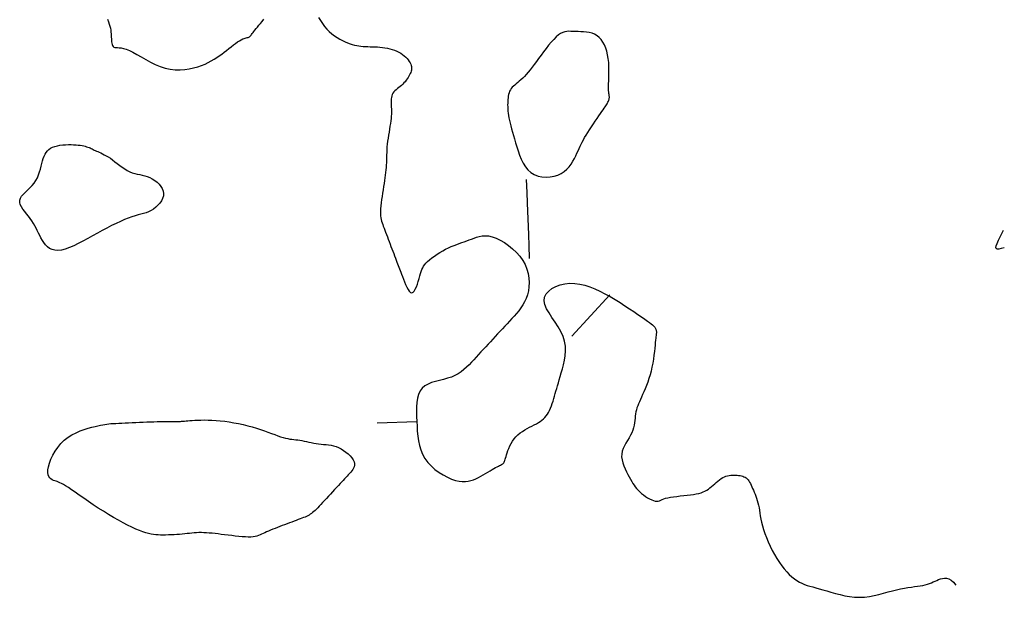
# Model space of a CAD drawing. Header units: millimetres. Extents: x 32690613 to 32693367, y 5343692 to 5344708.
# Tile 871 of 1009: x 32693338 to 32693363, y 5344182 to 5344196. Entities that reach past the tile are written whole.
import ezdxf

# ---------------------------------------------------------------- set-up
doc = ezdxf.new("R2010")
doc.units = ezdxf.units.MM
doc.header["$LTSCALE"] = 20
doc.layers.add('02-DGM_HL_492.50', color=92, linetype='Continuous')

msp = doc.modelspace()

# ---------------------------------------------------------------- linework, layer by layer
at = {"layer": '02-DGM_HL_492.50', "elevation": 492.5, "flags": 128}
for points in [[(32693340.699, 5344196.295), (32693340.724, 5344196.231), (32693340.745, 5344196.172), (32693340.761, 5344196.117), (32693340.773, 5344196.066), (32693340.781, 5344196.018), (32693340.787, 5344195.972), (32693340.791, 5344195.929), (32693340.793, 5344195.886), (32693340.795, 5344195.845), (32693340.797, 5344195.803), (32693340.799, 5344195.763), (32693340.803, 5344195.724), (32693340.808, 5344195.688), (32693340.816, 5344195.656), (32693340.827, 5344195.628), (32693340.841, 5344195.607), (32693340.86, 5344195.591), (32693340.884, 5344195.583), (32693340.914, 5344195.579), (32693340.95, 5344195.578), (32693340.993, 5344195.576), (32693341.044, 5344195.57), (32693341.104, 5344195.559), (32693341.173, 5344195.538), (32693341.253, 5344195.507), (32693341.343, 5344195.462), (32693341.443, 5344195.406), (32693341.551, 5344195.344), (32693341.665, 5344195.279), (32693341.785, 5344195.214), (32693341.908, 5344195.153), (32693342.034, 5344195.1), (32693342.16, 5344195.058), (32693342.286, 5344195.031), (32693342.411, 5344195.017), (32693342.533, 5344195.015), (32693342.651, 5344195.023), (32693342.766, 5344195.04), (32693342.875, 5344195.064), (32693342.978, 5344195.094), (32693343.075, 5344195.127), (32693343.163, 5344195.163), (32693343.245, 5344195.202), (32693343.321, 5344195.242), (32693343.392, 5344195.283), (32693343.459, 5344195.326), (32693343.523, 5344195.371), (32693343.584, 5344195.416), (32693343.645, 5344195.462), (32693343.706, 5344195.509), (32693343.766, 5344195.556), (32693343.825, 5344195.601), (32693343.882, 5344195.645), (32693343.936, 5344195.685), (32693343.987, 5344195.721), (32693344.035, 5344195.753), (32693344.078, 5344195.778), (32693344.116, 5344195.798), (32693344.15, 5344195.811), (32693344.18, 5344195.821), (32693344.206, 5344195.828), (32693344.229, 5344195.832), (32693344.25, 5344195.837), (32693344.267, 5344195.842), (32693344.284, 5344195.849), (32693344.298, 5344195.859), (32693344.312, 5344195.872), (32693344.326, 5344195.889), (32693344.341, 5344195.908), (32693344.357, 5344195.931), (32693344.376, 5344195.958), (32693344.398, 5344195.988), (32693344.423, 5344196.021), (32693344.452, 5344196.058), (32693344.485, 5344196.098), (32693344.522, 5344196.142), (32693344.561, 5344196.189), (32693344.603, 5344196.24), (32693344.646, 5344196.295)], [(32693346.029, 5344196.34), (32693346.077, 5344196.262), (32693346.127, 5344196.186), (32693346.18, 5344196.113), (32693346.239, 5344196.046), (32693346.301, 5344195.985), (32693346.367, 5344195.929), (32693346.434, 5344195.878), (32693346.503, 5344195.833), (32693346.572, 5344195.792), (32693346.639, 5344195.756), (32693346.704, 5344195.725), (32693346.766, 5344195.699), (32693346.826, 5344195.676), (32693346.883, 5344195.658), (32693346.939, 5344195.643), (32693346.994, 5344195.631), (32693347.048, 5344195.621), (32693347.103, 5344195.614), (32693347.159, 5344195.609), (32693347.216, 5344195.606), (32693347.275, 5344195.604), (32693347.334, 5344195.602), (32693347.395, 5344195.601), (32693347.456, 5344195.599), (32693347.518, 5344195.595), (32693347.581, 5344195.591), (32693347.644, 5344195.584), (32693347.707, 5344195.575), (32693347.769, 5344195.563), (32693347.831, 5344195.548), (32693347.891, 5344195.531), (32693347.949, 5344195.511), (32693348.005, 5344195.489), (32693348.058, 5344195.463), (32693348.108, 5344195.435), (32693348.154, 5344195.405), (32693348.197, 5344195.372), (32693348.235, 5344195.337), (32693348.269, 5344195.302), (32693348.298, 5344195.266), (32693348.324, 5344195.23), (32693348.345, 5344195.195), (32693348.361, 5344195.162), (32693348.372, 5344195.13), (32693348.379, 5344195.099), (32693348.382, 5344195.07), (32693348.381, 5344195.041), (32693348.377, 5344195.012), (32693348.369, 5344194.983), (32693348.358, 5344194.953), (32693348.345, 5344194.922), (32693348.33, 5344194.889), (32693348.312, 5344194.856), (32693348.292, 5344194.821), (32693348.269, 5344194.786), (32693348.245, 5344194.752), (32693348.218, 5344194.718), (32693348.189, 5344194.685), (32693348.158, 5344194.653), (32693348.125, 5344194.624), (32693348.091, 5344194.596), (32693348.056, 5344194.569), (32693348.022, 5344194.542), (32693347.99, 5344194.515), (32693347.96, 5344194.487), (32693347.933, 5344194.458), (32693347.911, 5344194.427), (32693347.894, 5344194.394), (32693347.882, 5344194.358), (32693347.873, 5344194.321), (32693347.868, 5344194.283), (32693347.866, 5344194.243), (32693347.865, 5344194.202), (32693347.866, 5344194.161), (32693347.868, 5344194.119), (32693347.869, 5344194.078), (32693347.871, 5344194.035), (32693347.871, 5344193.991), (32693347.871, 5344193.946), (32693347.87, 5344193.897), (32693347.867, 5344193.846), (32693347.862, 5344193.79), (32693347.855, 5344193.73), (32693347.846, 5344193.664), (32693347.835, 5344193.595), (32693347.823, 5344193.522), (32693347.811, 5344193.446), (32693347.798, 5344193.37), (32693347.786, 5344193.293), (32693347.776, 5344193.217), (32693347.767, 5344193.142), (32693347.76, 5344193.07), (32693347.756, 5344193.001), (32693347.753, 5344192.933), (32693347.751, 5344192.867), (32693347.75, 5344192.803), (32693347.748, 5344192.739), (32693347.746, 5344192.676), (32693347.743, 5344192.613), (32693347.739, 5344192.551), (32693347.732, 5344192.487), (32693347.725, 5344192.423), (32693347.717, 5344192.357), (32693347.707, 5344192.289), (32693347.696, 5344192.219), (32693347.685, 5344192.145), (32693347.673, 5344192.069), (32693347.66, 5344191.988), (32693347.647, 5344191.905), (32693347.634, 5344191.821), (32693347.623, 5344191.738), (32693347.612, 5344191.657), (32693347.604, 5344191.579), (32693347.598, 5344191.506), (32693347.594, 5344191.44), (32693347.594, 5344191.381), (32693347.597, 5344191.329), (32693347.603, 5344191.281), (32693347.612, 5344191.237), (32693347.623, 5344191.196), (32693347.636, 5344191.154), (32693347.651, 5344191.112), (32693347.667, 5344191.068), (32693347.685, 5344191.019), (32693347.705, 5344190.968), (32693347.725, 5344190.914), (32693347.747, 5344190.857), (32693347.769, 5344190.798), (32693347.792, 5344190.738), (32693347.815, 5344190.677), (32693347.838, 5344190.616), (32693347.861, 5344190.554), (32693347.884, 5344190.493), (32693347.907, 5344190.433), (32693347.929, 5344190.374), (32693347.95, 5344190.317), (32693347.971, 5344190.263), (32693347.99, 5344190.212), (32693348.008, 5344190.163), (32693348.025, 5344190.119), (32693348.041, 5344190.077), (32693348.057, 5344190.036), (32693348.072, 5344189.994), (32693348.089, 5344189.95), (32693348.106, 5344189.903), (32693348.126, 5344189.852), (32693348.148, 5344189.794), (32693348.173, 5344189.729), (32693348.2, 5344189.66), (32693348.229, 5344189.592), (32693348.259, 5344189.527), (32693348.291, 5344189.47), (32693348.323, 5344189.425), (32693348.355, 5344189.396), (32693348.386, 5344189.386), (32693348.417, 5344189.398), (32693348.447, 5344189.43), (32693348.475, 5344189.477), (32693348.502, 5344189.536), (32693348.527, 5344189.603), (32693348.551, 5344189.674), (32693348.573, 5344189.744), (32693348.592, 5344189.811), (32693348.609, 5344189.871), (32693348.626, 5344189.923), (32693348.643, 5344189.971), (32693348.662, 5344190.015), (32693348.685, 5344190.056), (32693348.712, 5344190.096), (32693348.745, 5344190.136), (32693348.786, 5344190.177), (32693348.836, 5344190.221), (32693348.893, 5344190.266), (32693348.956, 5344190.312), (32693349.024, 5344190.359), (32693349.095, 5344190.404), (32693349.169, 5344190.447), (32693349.242, 5344190.487), (32693349.315, 5344190.523), (32693349.385, 5344190.555), (32693349.454, 5344190.583), (32693349.52, 5344190.608), (32693349.585, 5344190.631), (32693349.649, 5344190.652), (32693349.712, 5344190.673), (32693349.774, 5344190.695), (32693349.835, 5344190.719), (32693349.897, 5344190.744), (32693349.96, 5344190.769), (32693350.024, 5344190.792), (32693350.092, 5344190.811), (32693350.164, 5344190.823), (32693350.242, 5344190.827), (32693350.325, 5344190.82), (32693350.416, 5344190.8), (32693350.515, 5344190.765), (32693350.619, 5344190.716), (32693350.725, 5344190.654), (32693350.831, 5344190.581), (32693350.933, 5344190.499), (32693351.029, 5344190.407), (32693351.116, 5344190.309), (32693351.19, 5344190.204), (32693351.249, 5344190.096), (32693351.293, 5344189.984), (32693351.324, 5344189.87), (32693351.343, 5344189.757), (32693351.349, 5344189.645), (32693351.345, 5344189.536), (32693351.331, 5344189.432), (32693351.307, 5344189.333), (32693351.276, 5344189.242), (32693351.237, 5344189.157), (32693351.193, 5344189.078), (32693351.143, 5344189.004), (32693351.089, 5344188.933), (32693351.032, 5344188.865), (32693350.973, 5344188.799), (32693350.914, 5344188.734), (32693350.854, 5344188.669), (32693350.794, 5344188.604), (32693350.734, 5344188.539), (32693350.674, 5344188.475), (32693350.614, 5344188.41), (32693350.554, 5344188.345), (32693350.494, 5344188.28), (32693350.434, 5344188.215), (32693350.373, 5344188.15), (32693350.313, 5344188.085), (32693350.253, 5344188.02), (32693350.193, 5344187.955), (32693350.133, 5344187.891), (32693350.073, 5344187.826), (32693350.013, 5344187.761), (32693349.953, 5344187.696), (32693349.893, 5344187.631), (32693349.832, 5344187.567), (32693349.769, 5344187.505), (32693349.703, 5344187.446), (32693349.632, 5344187.391), (32693349.557, 5344187.34), (32693349.475, 5344187.295), (32693349.387, 5344187.257), (32693349.291, 5344187.225), (32693349.19, 5344187.198), (32693349.087, 5344187.173), (32693348.985, 5344187.147), (32693348.886, 5344187.117), (32693348.796, 5344187.081), (32693348.715, 5344187.036), (32693348.647, 5344186.978), (32693348.595, 5344186.906), (32693348.557, 5344186.82), (32693348.531, 5344186.724), (32693348.515, 5344186.618), (32693348.508, 5344186.505), (32693348.506, 5344186.386), (32693348.509, 5344186.263), (32693348.513, 5344186.138), (32693348.518, 5344186.014), (32693348.525, 5344185.89), (32693348.536, 5344185.767), (32693348.553, 5344185.647), (32693348.578, 5344185.529), (32693348.612, 5344185.415), (32693348.657, 5344185.306), (32693348.717, 5344185.201), (32693348.79, 5344185.103), (32693348.876, 5344185.011), (32693348.972, 5344184.926), (32693349.074, 5344184.85), (32693349.18, 5344184.784), (32693349.286, 5344184.727), (32693349.39, 5344184.681), (32693349.489, 5344184.648), (32693349.58, 5344184.626), (32693349.663, 5344184.616), (32693349.741, 5344184.616), (32693349.813, 5344184.625), (32693349.881, 5344184.641), (32693349.946, 5344184.663), (32693350.008, 5344184.69), (32693350.07, 5344184.72), (32693350.131, 5344184.753), (32693350.191, 5344184.787), (32693350.25, 5344184.821), (32693350.308, 5344184.855), (32693350.362, 5344184.888), (32693350.414, 5344184.918), (32693350.461, 5344184.946), (32693350.505, 5344184.971), (32693350.543, 5344184.991), (32693350.577, 5344185.008), (32693350.606, 5344185.022), (32693350.631, 5344185.034), (32693350.653, 5344185.045), (32693350.672, 5344185.056), (32693350.687, 5344185.067), (32693350.701, 5344185.079), (32693350.712, 5344185.093), (32693350.721, 5344185.109), (32693350.73, 5344185.129), (32693350.738, 5344185.152), (32693350.747, 5344185.18), (32693350.756, 5344185.212), (32693350.767, 5344185.25), (32693350.78, 5344185.294), (32693350.796, 5344185.344), (32693350.816, 5344185.398), (32693350.838, 5344185.456), (32693350.865, 5344185.517), (32693350.895, 5344185.578), (32693350.931, 5344185.638), (32693350.971, 5344185.696), (32693351.016, 5344185.75), (32693351.066, 5344185.8), (32693351.121, 5344185.844), (32693351.18, 5344185.885), (32693351.24, 5344185.923), (32693351.301, 5344185.957), (32693351.362, 5344185.99), (32693351.422, 5344186.02), (32693351.479, 5344186.049), (32693351.533, 5344186.078), (32693351.583, 5344186.107), (32693351.629, 5344186.137), (32693351.673, 5344186.167), (32693351.713, 5344186.2), (32693351.749, 5344186.236), (32693351.783, 5344186.275), (32693351.814, 5344186.317), (32693351.842, 5344186.365), (32693351.868, 5344186.416), (32693351.892, 5344186.47), (32693351.914, 5344186.528), (32693351.934, 5344186.588), (32693351.954, 5344186.649), (32693351.972, 5344186.712), (32693351.991, 5344186.775), (32693352.009, 5344186.838), (32693352.028, 5344186.903), (32693352.047, 5344186.969), (32693352.067, 5344187.038), (32693352.089, 5344187.112), (32693352.112, 5344187.19), (32693352.136, 5344187.274), (32693352.162, 5344187.365), (32693352.191, 5344187.464), (32693352.218, 5344187.569), (32693352.242, 5344187.681), (32693352.26, 5344187.796), (32693352.269, 5344187.916), (32693352.265, 5344188.038), (32693352.247, 5344188.161), (32693352.21, 5344188.284), (32693352.154, 5344188.407), (32693352.084, 5344188.528), (32693352.006, 5344188.647), (32693351.927, 5344188.763), (32693351.853, 5344188.876), (32693351.792, 5344188.983), (32693351.748, 5344189.086), (32693351.73, 5344189.183), (32693351.741, 5344189.273), (32693351.781, 5344189.356), (32693351.844, 5344189.429), (32693351.926, 5344189.493), (32693352.025, 5344189.546), (32693352.136, 5344189.586), (32693352.256, 5344189.613), (32693352.38, 5344189.625), (32693352.505, 5344189.623), (32693352.631, 5344189.606), (32693352.757, 5344189.576), (32693352.884, 5344189.536), (32693353.011, 5344189.485), (32693353.138, 5344189.426), (32693353.266, 5344189.361), (32693353.394, 5344189.29), (32693353.522, 5344189.215), (32693353.648, 5344189.138), (32693353.77, 5344189.06), (32693353.888, 5344188.983), (32693353.999, 5344188.909), (32693354.1, 5344188.839), (32693354.192, 5344188.776), (32693354.271, 5344188.719), (32693354.337, 5344188.672), (32693354.39, 5344188.632), (32693354.432, 5344188.6), (32693354.465, 5344188.573), (32693354.49, 5344188.551), (32693354.508, 5344188.532), (32693354.522, 5344188.516), (32693354.533, 5344188.5), (32693354.541, 5344188.485), (32693354.549, 5344188.47), (32693354.554, 5344188.454), (32693354.559, 5344188.439), (32693354.562, 5344188.424), (32693354.564, 5344188.409), (32693354.565, 5344188.394), (32693354.565, 5344188.379), (32693354.564, 5344188.364), (32693354.563, 5344188.348), (32693354.56, 5344188.328), (32693354.557, 5344188.305), (32693354.554, 5344188.275), (32693354.549, 5344188.238), (32693354.544, 5344188.191), (32693354.538, 5344188.134), (32693354.531, 5344188.066), (32693354.523, 5344187.987), (32693354.513, 5344187.9), (32693354.502, 5344187.806), (32693354.488, 5344187.708), (32693354.472, 5344187.608), (32693354.453, 5344187.507), (32693354.431, 5344187.408), (32693354.405, 5344187.311), (32693354.377, 5344187.218), (32693354.346, 5344187.129), (32693354.314, 5344187.044), (32693354.282, 5344186.963), (32693354.249, 5344186.887), (32693354.218, 5344186.816), (32693354.188, 5344186.749), (32693354.16, 5344186.688), (32693354.135, 5344186.631), (32693354.113, 5344186.578), (32693354.092, 5344186.527), (32693354.075, 5344186.477), (32693354.06, 5344186.428), (32693354.047, 5344186.378), (32693354.038, 5344186.327), (32693354.031, 5344186.273), (32693354.025, 5344186.217), (32693354.019, 5344186.159), (32693354.012, 5344186.1), (32693354.002, 5344186.039), (32693353.989, 5344185.977), (32693353.97, 5344185.914), (32693353.945, 5344185.85), (32693353.913, 5344185.786), (32693353.875, 5344185.722), (32693353.835, 5344185.657), (32693353.795, 5344185.591), (32693353.758, 5344185.523), (32693353.726, 5344185.455), (32693353.702, 5344185.384), (32693353.688, 5344185.312), (32693353.687, 5344185.238), (32693353.697, 5344185.163), (32693353.716, 5344185.087), (32693353.742, 5344185.012), (32693353.773, 5344184.938), (32693353.807, 5344184.867), (32693353.843, 5344184.799), (32693353.878, 5344184.736), (32693353.91, 5344184.677), (32693353.941, 5344184.623), (32693353.97, 5344184.572), (32693354, 5344184.525), (32693354.032, 5344184.481), (32693354.065, 5344184.438), (32693354.102, 5344184.397), (32693354.143, 5344184.357), (32693354.188, 5344184.317), (32693354.238, 5344184.279), (32693354.289, 5344184.242), (32693354.342, 5344184.209), (32693354.395, 5344184.18), (32693354.446, 5344184.155), (32693354.494, 5344184.137), (32693354.537, 5344184.126), (32693354.575, 5344184.122), (32693354.609, 5344184.126), (32693354.641, 5344184.134), (32693354.674, 5344184.146), (32693354.71, 5344184.161), (32693354.751, 5344184.178), (32693354.798, 5344184.195), (32693354.855, 5344184.21), (32693354.922, 5344184.223), (32693354.998, 5344184.234), (32693355.081, 5344184.244), (32693355.167, 5344184.253), (32693355.255, 5344184.262), (32693355.342, 5344184.27), (32693355.426, 5344184.28), (32693355.503, 5344184.291), (32693355.573, 5344184.304), (32693355.636, 5344184.319), (32693355.693, 5344184.336), (32693355.744, 5344184.355), (32693355.791, 5344184.377), (32693355.835, 5344184.401), (32693355.877, 5344184.428), (32693355.918, 5344184.458), (32693355.958, 5344184.491), (32693355.998, 5344184.525), (32693356.039, 5344184.561), (32693356.079, 5344184.596), (32693356.119, 5344184.631), (32693356.16, 5344184.663), (32693356.2, 5344184.692), (32693356.241, 5344184.717), (32693356.282, 5344184.737), (32693356.323, 5344184.752), (32693356.364, 5344184.763), (32693356.405, 5344184.771), (32693356.445, 5344184.776), (32693356.486, 5344184.778), (32693356.525, 5344184.778), (32693356.564, 5344184.777), (32693356.603, 5344184.775), (32693356.64, 5344184.772), (32693356.677, 5344184.768), (32693356.711, 5344184.761), (32693356.745, 5344184.752), (32693356.776, 5344184.741), (32693356.805, 5344184.726), (32693356.832, 5344184.708), (32693356.857, 5344184.686), (32693356.88, 5344184.661), (32693356.9, 5344184.632), (32693356.92, 5344184.6), (32693356.939, 5344184.565), (32693356.957, 5344184.528), (32693356.976, 5344184.487), (32693356.995, 5344184.445), (32693357.015, 5344184.4), (32693357.036, 5344184.352), (32693357.056, 5344184.303), (32693357.077, 5344184.251), (32693357.096, 5344184.197), (32693357.114, 5344184.141), (32693357.131, 5344184.082), (32693357.145, 5344184.021), (32693357.157, 5344183.958), (32693357.168, 5344183.892), (32693357.178, 5344183.823), (32693357.19, 5344183.749), (32693357.203, 5344183.671), (32693357.22, 5344183.589), (32693357.242, 5344183.501), (32693357.269, 5344183.407), (32693357.303, 5344183.307), (32693357.343, 5344183.202), (32693357.389, 5344183.095), (32693357.439, 5344182.986), (32693357.493, 5344182.878), (32693357.55, 5344182.773), (32693357.61, 5344182.672), (32693357.671, 5344182.577), (32693357.733, 5344182.489), (32693357.796, 5344182.409), (32693357.859, 5344182.337), (32693357.923, 5344182.272), (32693357.987, 5344182.214), (32693358.051, 5344182.162), (32693358.115, 5344182.118), (32693358.179, 5344182.079), (32693358.243, 5344182.047), (32693358.308, 5344182.02), (32693358.374, 5344181.996), (32693358.444, 5344181.975), (32693358.517, 5344181.955), (32693358.595, 5344181.934), (32693358.679, 5344181.911), (32693358.77, 5344181.886), (32693358.869, 5344181.856), (32693358.975, 5344181.824), (32693359.086, 5344181.792), (32693359.203, 5344181.761), (32693359.323, 5344181.734), (32693359.446, 5344181.713), (32693359.57, 5344181.699), (32693359.695, 5344181.694), (32693359.82, 5344181.7), (32693359.944, 5344181.715), (32693360.066, 5344181.738), (32693360.186, 5344181.766), (32693360.303, 5344181.797), (32693360.417, 5344181.828), (32693360.527, 5344181.859), (32693360.633, 5344181.886), (32693360.734, 5344181.909), (32693360.829, 5344181.926), (32693360.92, 5344181.941), (32693361.005, 5344181.953), (32693361.086, 5344181.963), (32693361.161, 5344181.973), (32693361.231, 5344181.984), (32693361.296, 5344181.995), (32693361.355, 5344182.009), (32693361.41, 5344182.025), (32693361.462, 5344182.043), (32693361.511, 5344182.062), (32693361.557, 5344182.081), (32693361.603, 5344182.101), (32693361.649, 5344182.121), (32693361.695, 5344182.14), (32693361.743, 5344182.158), (32693361.792, 5344182.172), (32693361.843, 5344182.179), (32693361.896, 5344182.176), (32693361.951, 5344182.16), (32693362.008, 5344182.127), (32693362.068, 5344182.075), (32693362.13, 5344182)], [(32693351.277, 5344192.251), (32693351.29, 5344191.919), (32693351.3, 5344191.658), (32693351.308, 5344191.443), (32693351.316, 5344191.252), (32693351.323, 5344191.061), (32693351.331, 5344190.846), (32693351.342, 5344190.584), (32693351.355, 5344190.253)], [(32693363.203, 5344190.715), (32693363.336, 5344190.971)], [(32693363.353, 5344190.521), (32693363.272, 5344190.502), (32693363.212, 5344190.491), (32693363.171, 5344190.489), (32693363.149, 5344190.501), (32693363.142, 5344190.527), (32693363.15, 5344190.57), (32693363.171, 5344190.632), (32693363.203, 5344190.715)], [(32693353.392, 5344189.331), (32693352.432, 5344188.293)], [(32693347.514, 5344186.099), (32693348.513, 5344186.138)]]:
    msp.add_lwpolyline(points, dxfattribs=at)
for points in [[(32693351.591, 5344195.307), (32693351.533, 5344195.229), (32693351.478, 5344195.155), (32693351.425, 5344195.085), (32693351.374, 5344195.019), (32693351.325, 5344194.958), (32693351.278, 5344194.902), (32693351.233, 5344194.851), (32693351.188, 5344194.805), (32693351.144, 5344194.764), (32693351.102, 5344194.727), (32693351.061, 5344194.694), (32693351.022, 5344194.663), (32693350.986, 5344194.633), (32693350.953, 5344194.604), (32693350.924, 5344194.575), (32693350.898, 5344194.544), (32693350.876, 5344194.51), (32693350.858, 5344194.474), (32693350.844, 5344194.437), (32693350.833, 5344194.397), (32693350.824, 5344194.356), (32693350.818, 5344194.313), (32693350.813, 5344194.269), (32693350.81, 5344194.223), (32693350.809, 5344194.177), (32693350.808, 5344194.129), (32693350.809, 5344194.08), (32693350.811, 5344194.029), (32693350.816, 5344193.976), (32693350.822, 5344193.92), (32693350.83, 5344193.862), (32693350.841, 5344193.802), (32693350.854, 5344193.738), (32693350.869, 5344193.671), (32693350.887, 5344193.6), (32693350.907, 5344193.525), (32693350.929, 5344193.445), (32693350.953, 5344193.361), (32693350.979, 5344193.27), (32693351.007, 5344193.175), (32693351.037, 5344193.073), (32693351.07, 5344192.968), (32693351.107, 5344192.862), (32693351.149, 5344192.759), (32693351.198, 5344192.66), (32693351.255, 5344192.57), (32693351.32, 5344192.489), (32693351.395, 5344192.422), (32693351.481, 5344192.371), (32693351.575, 5344192.335), (32693351.674, 5344192.313), (32693351.777, 5344192.305), (32693351.879, 5344192.311), (32693351.979, 5344192.328), (32693352.074, 5344192.357), (32693352.16, 5344192.397), (32693352.237, 5344192.446), (32693352.304, 5344192.504), (32693352.361, 5344192.568), (32693352.412, 5344192.636), (32693352.455, 5344192.706), (32693352.494, 5344192.777), (32693352.527, 5344192.847), (32693352.557, 5344192.913), (32693352.585, 5344192.974), (32693352.611, 5344193.031), (32693352.637, 5344193.086), (32693352.663, 5344193.139), (32693352.69, 5344193.193), (32693352.72, 5344193.247), (32693352.753, 5344193.305), (32693352.79, 5344193.366), (32693352.831, 5344193.433), (32693352.876, 5344193.503), (32693352.924, 5344193.576), (32693352.973, 5344193.649), (32693353.021, 5344193.72), (32693353.069, 5344193.79), (32693353.113, 5344193.854), (32693353.154, 5344193.913), (32693353.189, 5344193.964), (32693353.22, 5344194.009), (32693353.246, 5344194.048), (32693353.269, 5344194.081), (32693353.288, 5344194.111), (32693353.305, 5344194.137), (32693353.319, 5344194.16), (32693353.331, 5344194.182), (32693353.342, 5344194.203), (32693353.352, 5344194.223), (32693353.36, 5344194.243), (32693353.367, 5344194.262), (32693353.372, 5344194.28), (32693353.376, 5344194.299), (32693353.378, 5344194.317), (32693353.378, 5344194.335), (32693353.376, 5344194.353), (32693353.373, 5344194.372), (32693353.37, 5344194.394), (32693353.366, 5344194.421), (32693353.362, 5344194.452), (32693353.359, 5344194.491), (32693353.357, 5344194.539), (32693353.357, 5344194.596), (32693353.358, 5344194.664), (32693353.361, 5344194.741), (32693353.364, 5344194.826), (32693353.366, 5344194.917), (32693353.367, 5344195.012), (32693353.365, 5344195.109), (32693353.36, 5344195.206), (32693353.349, 5344195.303), (32693353.334, 5344195.396), (32693353.313, 5344195.485), (32693353.287, 5344195.568), (32693353.254, 5344195.646), (32693353.216, 5344195.717), (32693353.173, 5344195.78), (32693353.123, 5344195.835), (32693353.067, 5344195.879), (32693353.005, 5344195.914), (32693352.939, 5344195.939), (32693352.869, 5344195.956), (32693352.798, 5344195.968), (32693352.726, 5344195.975), (32693352.654, 5344195.978), (32693352.586, 5344195.981), (32693352.521, 5344195.983), (32693352.46, 5344195.986), (32693352.404, 5344195.989), (32693352.351, 5344195.99), (32693352.3, 5344195.987), (32693352.249, 5344195.977), (32693352.198, 5344195.961), (32693352.145, 5344195.934), (32693352.09, 5344195.897), (32693352.032, 5344195.847), (32693351.971, 5344195.785), (32693351.908, 5344195.715), (32693351.843, 5344195.639), (32693351.779, 5344195.557), (32693351.714, 5344195.473), (32693351.652, 5344195.389)], [(32693338.75, 5344191.261), (32693338.704, 5344191.322), (32693338.655, 5344191.382), (32693338.608, 5344191.442), (32693338.564, 5344191.501), (32693338.526, 5344191.558), (32693338.498, 5344191.615), (32693338.482, 5344191.67), (32693338.482, 5344191.723), (32693338.499, 5344191.775), (32693338.531, 5344191.826), (32693338.574, 5344191.876), (32693338.626, 5344191.927), (32693338.683, 5344191.98), (32693338.741, 5344192.034), (32693338.797, 5344192.093), (32693338.849, 5344192.155), (32693338.892, 5344192.221), (32693338.928, 5344192.292), (32693338.958, 5344192.364), (32693338.984, 5344192.438), (32693339.005, 5344192.511), (32693339.024, 5344192.584), (32693339.042, 5344192.653), (32693339.06, 5344192.719), (32693339.079, 5344192.78), (32693339.1, 5344192.835), (32693339.124, 5344192.886), (32693339.152, 5344192.931), (32693339.184, 5344192.971), (32693339.221, 5344193.007), (32693339.264, 5344193.037), (32693339.314, 5344193.062), (32693339.37, 5344193.083), (32693339.433, 5344193.099), (32693339.5, 5344193.111), (32693339.57, 5344193.119), (32693339.641, 5344193.124), (32693339.711, 5344193.127), (32693339.78, 5344193.127), (32693339.845, 5344193.125), (32693339.905, 5344193.121), (32693339.96, 5344193.116), (32693340.011, 5344193.11), (32693340.057, 5344193.103), (32693340.099, 5344193.095), (32693340.138, 5344193.086), (32693340.173, 5344193.076), (32693340.205, 5344193.065), (32693340.233, 5344193.054), (32693340.26, 5344193.043), (32693340.285, 5344193.031), (32693340.31, 5344193.019), (32693340.335, 5344193.006), (32693340.361, 5344192.992), (32693340.389, 5344192.979), (32693340.419, 5344192.965), (32693340.453, 5344192.95), (32693340.489, 5344192.934), (32693340.529, 5344192.917), (32693340.572, 5344192.897), (32693340.618, 5344192.874), (32693340.667, 5344192.848), (32693340.718, 5344192.817), (32693340.772, 5344192.782), (32693340.828, 5344192.741), (32693340.886, 5344192.697), (32693340.946, 5344192.65), (32693341.008, 5344192.603), (32693341.071, 5344192.557), (32693341.134, 5344192.514), (32693341.198, 5344192.476), (32693341.261, 5344192.443), (32693341.325, 5344192.418), (32693341.388, 5344192.399), (32693341.451, 5344192.383), (32693341.514, 5344192.37), (32693341.578, 5344192.356), (32693341.641, 5344192.341), (32693341.704, 5344192.322), (32693341.768, 5344192.296), (32693341.831, 5344192.264), (32693341.893, 5344192.224), (32693341.951, 5344192.179), (32693342.003, 5344192.128), (32693342.048, 5344192.074), (32693342.083, 5344192.016), (32693342.107, 5344191.955), (32693342.117, 5344191.893), (32693342.112, 5344191.831), (32693342.093, 5344191.768), (32693342.063, 5344191.708), (32693342.022, 5344191.65), (32693341.974, 5344191.595), (32693341.919, 5344191.545), (32693341.861, 5344191.501), (32693341.8, 5344191.464), (32693341.739, 5344191.434), (32693341.676, 5344191.409), (32693341.611, 5344191.389), (32693341.543, 5344191.37), (32693341.471, 5344191.352), (32693341.395, 5344191.331), (32693341.313, 5344191.306), (32693341.224, 5344191.274), (32693341.128, 5344191.236), (32693341.025, 5344191.19), (32693340.917, 5344191.138), (32693340.804, 5344191.081), (32693340.687, 5344191.02), (32693340.568, 5344190.956), (32693340.446, 5344190.889), (32693340.324, 5344190.822), (32693340.202, 5344190.755), (32693340.081, 5344190.69), (32693339.962, 5344190.629), (32693339.847, 5344190.574), (32693339.737, 5344190.527), (32693339.633, 5344190.49), (32693339.537, 5344190.465), (32693339.449, 5344190.455), (32693339.37, 5344190.459), (32693339.301, 5344190.477), (32693339.239, 5344190.508), (32693339.185, 5344190.548), (32693339.136, 5344190.597), (32693339.093, 5344190.652), (32693339.055, 5344190.71), (32693339.019, 5344190.771), (32693338.987, 5344190.833), (32693338.956, 5344190.894), (32693338.926, 5344190.955), (32693338.895, 5344191.017), (32693338.863, 5344191.078), (32693338.829, 5344191.139), (32693338.792, 5344191.2)], [(32693346.927, 5344185.117), (32693346.939, 5344185.073), (32693346.94, 5344185.031), (32693346.932, 5344184.992), (32693346.917, 5344184.955), (32693346.897, 5344184.92), (32693346.871, 5344184.887), (32693346.843, 5344184.854), (32693346.813, 5344184.821), (32693346.783, 5344184.789), (32693346.753, 5344184.756), (32693346.721, 5344184.721), (32693346.688, 5344184.686), (32693346.653, 5344184.648), (32693346.616, 5344184.608), (32693346.576, 5344184.565), (32693346.533, 5344184.518), (32693346.486, 5344184.468), (32693346.437, 5344184.414), (32693346.386, 5344184.359), (32693346.333, 5344184.302), (32693346.281, 5344184.245), (32693346.229, 5344184.19), (32693346.18, 5344184.136), (32693346.133, 5344184.086), (32693346.09, 5344184.039), (32693346.05, 5344183.996), (32693346.013, 5344183.957), (32693345.978, 5344183.921), (32693345.945, 5344183.889), (32693345.913, 5344183.86), (32693345.882, 5344183.834), (32693345.852, 5344183.811), (32693345.821, 5344183.79), (32693345.79, 5344183.771), (32693345.758, 5344183.754), (32693345.725, 5344183.738), (32693345.689, 5344183.722), (32693345.651, 5344183.707), (32693345.61, 5344183.691), (32693345.565, 5344183.674), (32693345.517, 5344183.656), (32693345.466, 5344183.637), (32693345.412, 5344183.616), (32693345.355, 5344183.595), (32693345.296, 5344183.573), (32693345.236, 5344183.55), (32693345.175, 5344183.527), (32693345.113, 5344183.504), (32693345.052, 5344183.48), (32693344.991, 5344183.457), (32693344.931, 5344183.434), (32693344.873, 5344183.412), (32693344.817, 5344183.389), (32693344.765, 5344183.367), (32693344.715, 5344183.346), (32693344.67, 5344183.325), (32693344.629, 5344183.305), (32693344.591, 5344183.286), (32693344.554, 5344183.269), (32693344.516, 5344183.253), (32693344.476, 5344183.24), (32693344.432, 5344183.229), (32693344.382, 5344183.221), (32693344.324, 5344183.217), (32693344.257, 5344183.216), (32693344.182, 5344183.219), (32693344.101, 5344183.225), (32693344.015, 5344183.232), (32693343.927, 5344183.241), (32693343.837, 5344183.252), (32693343.747, 5344183.263), (32693343.659, 5344183.274), (32693343.575, 5344183.284), (32693343.494, 5344183.294), (32693343.416, 5344183.303), (32693343.342, 5344183.311), (32693343.27, 5344183.318), (32693343.201, 5344183.323), (32693343.135, 5344183.326), (32693343.071, 5344183.328), (32693343.01, 5344183.327), (32693342.95, 5344183.324), (32693342.891, 5344183.32), (32693342.832, 5344183.314), (32693342.773, 5344183.308), (32693342.713, 5344183.302), (32693342.651, 5344183.295), (32693342.587, 5344183.289), (32693342.52, 5344183.283), (32693342.451, 5344183.279), (32693342.38, 5344183.274), (32693342.309, 5344183.271), (32693342.238, 5344183.269), (32693342.169, 5344183.267), (32693342.101, 5344183.267), (32693342.037, 5344183.267), (32693341.976, 5344183.269), (32693341.917, 5344183.272), (32693341.859, 5344183.278), (32693341.799, 5344183.288), (32693341.736, 5344183.302), (32693341.668, 5344183.321), (32693341.594, 5344183.346), (32693341.511, 5344183.378), (32693341.419, 5344183.417), (32693341.318, 5344183.464), (32693341.209, 5344183.517), (32693341.094, 5344183.577), (32693340.974, 5344183.642), (32693340.85, 5344183.712), (32693340.724, 5344183.787), (32693340.596, 5344183.866), (32693340.468, 5344183.948), (32693340.341, 5344184.032), (32693340.218, 5344184.116), (32693340.1, 5344184.197), (32693339.988, 5344184.275), (32693339.885, 5344184.347), (32693339.792, 5344184.411), (32693339.711, 5344184.466), (32693339.642, 5344184.509), (32693339.585, 5344184.543), (32693339.537, 5344184.569), (32693339.497, 5344184.589), (32693339.463, 5344184.603), (32693339.431, 5344184.615), (32693339.401, 5344184.625), (32693339.37, 5344184.636), (32693339.338, 5344184.648), (32693339.304, 5344184.664), (32693339.272, 5344184.685), (32693339.242, 5344184.712), (32693339.218, 5344184.747), (32693339.2, 5344184.791), (32693339.191, 5344184.846), (32693339.193, 5344184.913), (32693339.206, 5344184.992), (32693339.232, 5344185.082), (32693339.269, 5344185.179), (32693339.317, 5344185.28), (32693339.376, 5344185.382), (32693339.444, 5344185.481), (32693339.522, 5344185.575), (32693339.608, 5344185.661), (32693339.703, 5344185.735), (32693339.803, 5344185.799), (32693339.906, 5344185.852), (32693340.011, 5344185.897), (32693340.114, 5344185.935), (32693340.212, 5344185.965), (32693340.304, 5344185.99), (32693340.387, 5344186.011), (32693340.459, 5344186.028), (32693340.522, 5344186.042), (32693340.578, 5344186.053), (32693340.63, 5344186.062), (32693340.68, 5344186.069), (32693340.73, 5344186.075), (32693340.784, 5344186.08), (32693340.843, 5344186.084), (32693340.909, 5344186.088), (32693340.982, 5344186.092), (32693341.061, 5344186.096), (32693341.144, 5344186.1), (32693341.232, 5344186.104), (32693341.323, 5344186.108), (32693341.415, 5344186.111), (32693341.509, 5344186.115), (32693341.602, 5344186.119), (32693341.695, 5344186.122), (32693341.785, 5344186.126), (32693341.873, 5344186.129), (32693341.957, 5344186.131), (32693342.036, 5344186.134), (32693342.109, 5344186.135), (32693342.175, 5344186.136), (32693342.234, 5344186.137), (32693342.286, 5344186.137), (32693342.332, 5344186.136), (32693342.373, 5344186.135), (32693342.41, 5344186.135), (32693342.445, 5344186.135), (32693342.477, 5344186.135), (32693342.509, 5344186.136), (32693342.54, 5344186.137), (32693342.572, 5344186.14), (32693342.607, 5344186.143), (32693342.644, 5344186.146), (32693342.685, 5344186.15), (32693342.731, 5344186.154), (32693342.783, 5344186.158), (32693342.841, 5344186.162), (32693342.907, 5344186.166), (32693342.981, 5344186.17), (32693343.061, 5344186.172), (32693343.148, 5344186.173), (32693343.241, 5344186.172), (32693343.339, 5344186.169), (32693343.443, 5344186.163), (32693343.55, 5344186.153), (32693343.662, 5344186.14), (32693343.777, 5344186.123), (32693343.893, 5344186.103), (32693344.01, 5344186.081), (32693344.127, 5344186.055), (32693344.241, 5344186.028), (32693344.353, 5344185.998), (32693344.461, 5344185.966), (32693344.564, 5344185.933), (32693344.662, 5344185.9), (32693344.754, 5344185.866), (32693344.842, 5344185.833), (32693344.924, 5344185.803), (32693345, 5344185.774), (32693345.072, 5344185.749), (32693345.138, 5344185.729), (32693345.198, 5344185.713), (32693345.255, 5344185.701), (32693345.308, 5344185.692), (32693345.358, 5344185.685), (32693345.408, 5344185.68), (32693345.456, 5344185.675), (32693345.506, 5344185.669), (32693345.557, 5344185.662), (32693345.611, 5344185.652), (32693345.667, 5344185.641), (32693345.725, 5344185.628), (32693345.785, 5344185.615), (32693345.846, 5344185.602), (32693345.908, 5344185.589), (32693345.971, 5344185.578), (32693346.033, 5344185.569), (32693346.096, 5344185.562), (32693346.159, 5344185.557), (32693346.222, 5344185.551), (32693346.285, 5344185.544), (32693346.348, 5344185.535), (32693346.411, 5344185.521), (32693346.474, 5344185.503), (32693346.537, 5344185.477), (32693346.601, 5344185.445), (32693346.663, 5344185.406), (32693346.723, 5344185.362), (32693346.778, 5344185.315), (32693346.828, 5344185.265), (32693346.87, 5344185.215), (32693346.904, 5344185.165)]]:
    msp.add_lwpolyline(points, close=True, dxfattribs=at)

doc.saveas('drawing.dxf')
